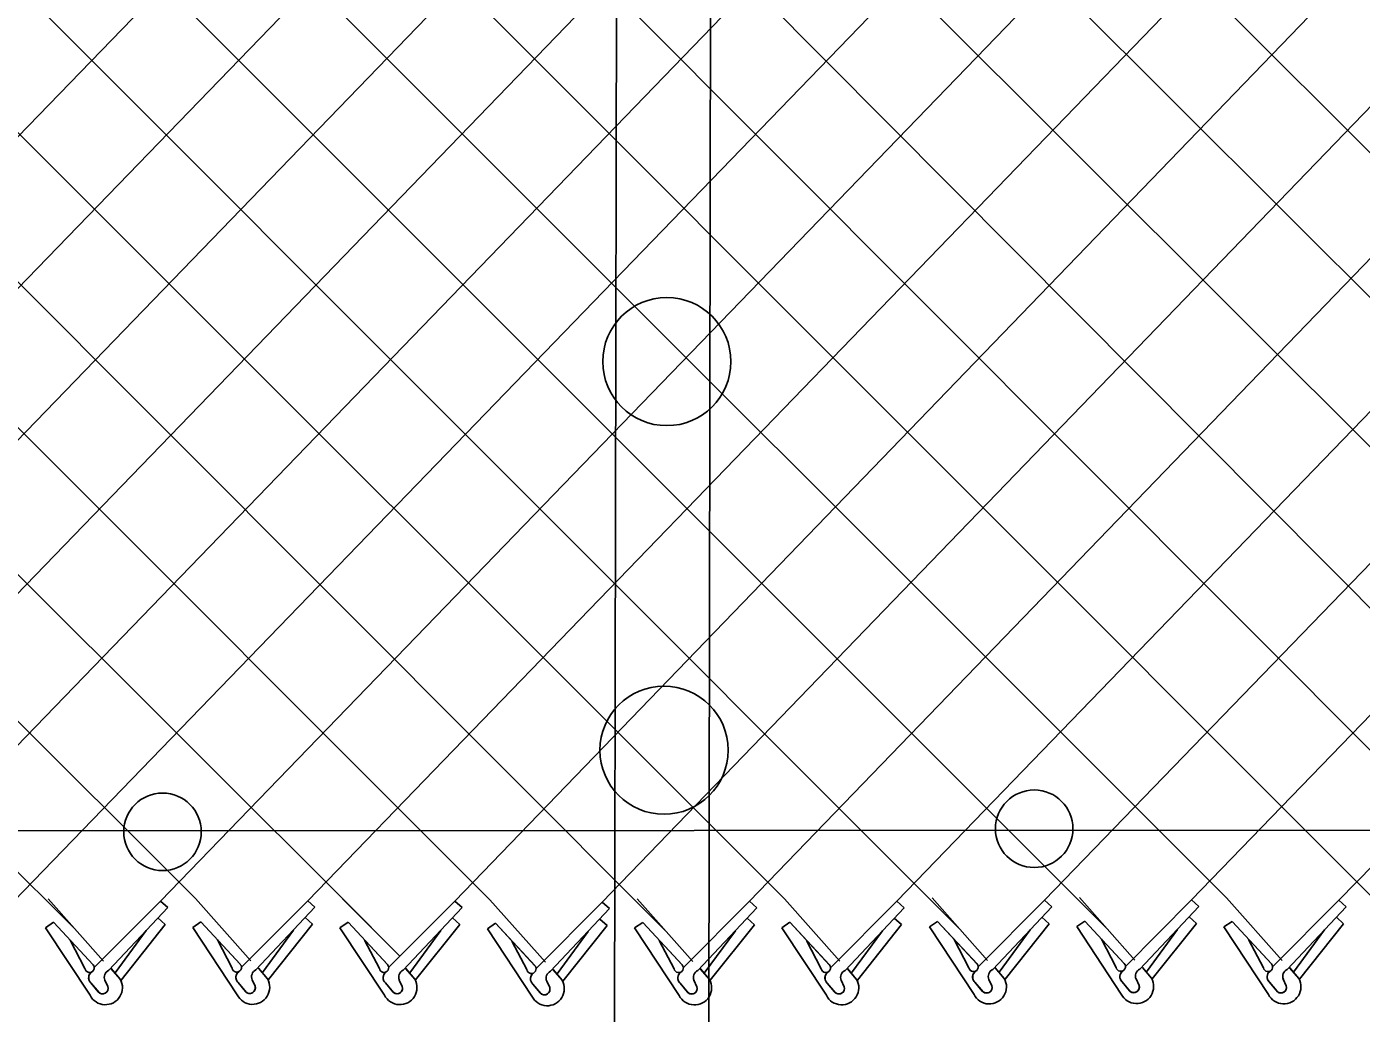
# Model space of a CAD drawing. Extents: x 0 to 2.85, y -0.1 to 1.83.
# Drawn here: x 2.2325 to 2.3055, y 0.8083 to 0.8623 of the extents above; entities that cross this region are included whole.
import ezdxf

# ---------------------------------------------------------------- set-up
doc = ezdxf.new("R2010")
doc.units = 0
doc.layers.add('sb_Chainlink Fence', color=7, linetype='Continuous')
doc.layers.add('sb_Existing Structural Steel', color=7, linetype='Continuous')

msp = doc.modelspace()

# ---------------------------------------------------------------- linework, layer by layer
at = {"layer": 'sb_Chainlink Fence'}
for p, q in [((2.3043093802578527, 0.814496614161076), (2.412688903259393, 0.9257760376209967)), ((2.2640139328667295, 0.8143946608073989), (2.3694650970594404, 0.9236137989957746)), ((2.296255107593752, 0.814513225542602), (2.4018056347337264, 0.9237433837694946)), ((2.1915348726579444, 0.8144504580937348), (2.2969347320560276, 0.9232487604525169)), ((2.1995883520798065, 0.814470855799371), (2.3049888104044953, 0.9233071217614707)), ((2.2076426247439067, 0.8144542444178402), (2.3130508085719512, 0.9234084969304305)), ((2.2157050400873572, 0.8143946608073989), (2.321107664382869, 0.92340550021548)), ((2.2237617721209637, 0.8144394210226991), (2.3291604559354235, 0.9234415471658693)), ((2.2318146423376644, 0.8144451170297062), (2.3372386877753, 0.9234357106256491)), ((2.2398437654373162, 0.8144504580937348), (2.3452921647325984, 0.9234570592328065)), ((2.2478972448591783, 0.814470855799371), (2.353346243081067, 0.923515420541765)), ((2.2559515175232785, 0.8144542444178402), (2.3607090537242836, 0.9229716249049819)), ((2.198740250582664, 0.9221702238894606), (2.3062277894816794, 0.8145640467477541)), ((2.2067971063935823, 0.92216722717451), (2.315802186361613, 0.8128999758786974)), ((2.214849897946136, 0.9222032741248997), (2.3241291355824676, 0.812240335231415)), ((2.223030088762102, 0.9222171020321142), (2.3323134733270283, 0.8130034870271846)), ((2.2310835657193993, 0.9222384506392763), (2.3388500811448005, 0.8146957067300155)), ((2.239137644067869, 0.9222968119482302), (2.3484301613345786, 0.8129272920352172)), ((2.1257964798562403, 0.9216457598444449), (2.235217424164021, 0.8128686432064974)), ((2.134266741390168, 0.9218021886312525), (2.2417532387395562, 0.8145978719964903)), ((2.1423208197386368, 0.9218605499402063), (2.2513862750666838, 0.8130004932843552)), ((2.150382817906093, 0.921961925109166), (2.2578699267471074, 0.8145216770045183)), ((2.158439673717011, 0.9219589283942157), (2.267444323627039, 0.8128576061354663)), ((2.1664924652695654, 0.9219949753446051), (2.273979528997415, 0.8145721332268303)), ((2.174570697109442, 0.9219891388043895), (2.2835752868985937, 0.8129110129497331)), ((2.18262417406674, 0.9220104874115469), (2.291628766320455, 0.8129314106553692)), ((2.1906782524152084, 0.9220688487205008), (2.2981653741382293, 0.8146236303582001)), ((2.272070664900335, 0.8144394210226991), (2.3638174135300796, 0.9094604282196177)), ((2.2801235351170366, 0.8144451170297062), (2.364093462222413, 0.9013133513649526)), ((2.2882016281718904, 0.814492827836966), (2.3681451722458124, 0.8971950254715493)), ((2.233699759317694, 0.8145774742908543), (2.236735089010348, 0.8111598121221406)), ((2.2362164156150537, 0.8108076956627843), (2.2398437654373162, 0.8144504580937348)), ((2.237014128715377, 0.810665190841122), (2.2402395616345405, 0.8140918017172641)), ((2.2402395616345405, 0.8140918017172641), (2.2398437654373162, 0.8144504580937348)), ((2.2417532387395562, 0.8145978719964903), (2.24478856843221, 0.8111802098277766)), ((2.2442698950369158, 0.8108280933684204), (2.2478972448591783, 0.814470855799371)), ((2.2450676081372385, 0.8106855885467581), (2.2482930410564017, 0.8141121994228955)), ((2.2482930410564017, 0.8141121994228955), (2.2478972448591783, 0.814470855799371)), ((2.2498075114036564, 0.8145812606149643), (2.252965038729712, 0.8114197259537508)), ((2.252324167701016, 0.8108114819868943), (2.2559515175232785, 0.8144542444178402)), ((2.253121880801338, 0.810668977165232), (2.2563473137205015, 0.8140955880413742)), ((2.2563473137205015, 0.8140955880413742), (2.2559515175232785, 0.8144542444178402)), ((2.2578699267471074, 0.8145216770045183), (2.26090525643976, 0.8111040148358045)), ((2.260386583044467, 0.8107518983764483), (2.2640139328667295, 0.8143946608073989)), ((2.2644097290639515, 0.8140360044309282), (2.2640139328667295, 0.8143946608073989)), ((2.2659266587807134, 0.8145664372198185), (2.2689619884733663, 0.8111487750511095)), ((2.2684433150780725, 0.8107966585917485), (2.272070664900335, 0.8144394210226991)), ((2.2692410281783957, 0.8106541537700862), (2.2724664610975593, 0.8140807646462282)), ((2.2724664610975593, 0.8140807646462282), (2.272070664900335, 0.8144394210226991)), ((2.273979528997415, 0.8145721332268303), (2.277014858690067, 0.8111544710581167)), ((2.2764961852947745, 0.8108023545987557), (2.2801235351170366, 0.8144451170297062)), ((2.277293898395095, 0.8106598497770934), (2.2805193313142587, 0.8140864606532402)), ((2.2805193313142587, 0.8140864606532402), (2.2801235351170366, 0.8144451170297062)), ((2.2820576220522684, 0.81461984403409), (2.285092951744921, 0.8112021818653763)), ((2.284574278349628, 0.8108500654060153), (2.2882016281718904, 0.814492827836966)), ((2.2853719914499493, 0.8107075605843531), (2.288597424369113, 0.8141341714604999)), ((2.288597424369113, 0.8141341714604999), (2.2882016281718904, 0.814492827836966)), ((2.2901111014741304, 0.8146402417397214), (2.2931464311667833, 0.8112225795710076)), ((2.292627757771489, 0.8108704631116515), (2.296255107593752, 0.814513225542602)), ((2.2934254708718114, 0.8107279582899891), (2.296650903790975, 0.8141545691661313)), ((2.296650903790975, 0.8141545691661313), (2.296255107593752, 0.814513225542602)), ((2.2981653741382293, 0.8146236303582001), (2.301200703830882, 0.8112059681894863)), ((2.30068203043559, 0.8108538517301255), (2.3043093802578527, 0.814496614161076)), ((2.3014797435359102, 0.8107113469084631), (2.3047051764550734, 0.8141379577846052)), ((2.3047051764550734, 0.8141379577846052), (2.3043093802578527, 0.814496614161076)), ((2.240105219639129, 0.8131658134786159), (2.2397094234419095, 0.8135244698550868)), ((2.248158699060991, 0.813186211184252), (2.247762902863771, 0.8135448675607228)), ((2.2562129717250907, 0.813169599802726), (2.2558171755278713, 0.8135282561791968)), ((2.261184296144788, 0.810609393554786), (2.2644097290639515, 0.8140360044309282)), ((2.264275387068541, 0.8131100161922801), (2.263879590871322, 0.8134686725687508)), ((2.2723321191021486, 0.8131547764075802), (2.271936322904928, 0.8135134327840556)), ((2.280384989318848, 0.8131604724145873), (2.279989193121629, 0.8135191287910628)), ((2.2819135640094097, 0.8130322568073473), (2.2823595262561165, 0.8133369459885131)), ((2.2823595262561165, 0.8133369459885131), (2.2845155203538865, 0.8110133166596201)), ((2.2823595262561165, 0.8133369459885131), (2.284529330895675, 0.810999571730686)), ((2.288463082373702, 0.8132081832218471), (2.2880672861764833, 0.8135668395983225)), ((2.2899670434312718, 0.8130526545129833), (2.2904130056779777, 0.8133573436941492)), ((2.2904130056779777, 0.8133573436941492), (2.2925689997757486, 0.8110337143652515)), ((2.2904130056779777, 0.8133573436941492), (2.292582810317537, 0.8110199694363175)), ((2.2965165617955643, 0.8132285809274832), (2.2961207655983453, 0.8135872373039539)), ((2.29802131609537, 0.8130360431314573), (2.298467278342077, 0.8133407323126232)), ((2.298467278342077, 0.8133407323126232), (2.3006232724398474, 0.8110171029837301)), ((2.298467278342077, 0.8133407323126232), (2.3006370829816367, 0.8110033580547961)), ((2.304570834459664, 0.8132119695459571), (2.304175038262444, 0.8135706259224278)), ((2.2335557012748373, 0.8129898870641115), (2.234001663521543, 0.8132945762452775)), ((2.2359921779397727, 0.809300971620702), (2.2335557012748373, 0.8129898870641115)), ((2.234001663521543, 0.8132945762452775), (2.2361576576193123, 0.8109709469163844)), ((2.234001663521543, 0.8132945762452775), (2.2361714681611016, 0.8109572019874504)), ((2.2390662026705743, 0.8128337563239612), (2.2373691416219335, 0.8105237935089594)), ((2.240105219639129, 0.8131658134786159), (2.237692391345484, 0.8101310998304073)), ((2.2416091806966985, 0.8130102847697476), (2.2420551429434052, 0.8133149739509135)), ((2.2440456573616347, 0.809321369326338), (2.2416091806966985, 0.8130102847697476)), ((2.2420551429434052, 0.8133149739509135), (2.2442111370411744, 0.8109913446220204)), ((2.2420551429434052, 0.8133149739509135), (2.2442249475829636, 0.8109775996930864)), ((2.2471196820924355, 0.8128541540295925), (2.2454226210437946, 0.8105441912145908)), ((2.248158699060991, 0.813186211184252), (2.2457458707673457, 0.8101514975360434)), ((2.249663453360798, 0.8129936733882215), (2.250109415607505, 0.8132983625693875)), ((2.2520999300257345, 0.809304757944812), (2.249663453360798, 0.8129936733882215)), ((2.250109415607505, 0.8132983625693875), (2.2522654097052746, 0.8109747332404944)), ((2.250109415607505, 0.8132983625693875), (2.2522792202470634, 0.8109609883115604)), ((2.2551739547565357, 0.8128375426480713), (2.2534768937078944, 0.8105275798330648)), ((2.2562129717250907, 0.813169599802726), (2.253800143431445, 0.8101348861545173)), ((2.2577258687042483, 0.8129340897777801), (2.258171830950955, 0.8132387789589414)), ((2.2601623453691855, 0.8092451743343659), (2.2577258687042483, 0.8129340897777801)), ((2.258171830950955, 0.8132387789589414), (2.2603278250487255, 0.8109151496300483)), ((2.258171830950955, 0.8132387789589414), (2.2603416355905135, 0.8109014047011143)), ((2.2632363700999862, 0.8127779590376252), (2.2615393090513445, 0.8104679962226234)), ((2.264275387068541, 0.8131100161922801), (2.261862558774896, 0.8100753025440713)), ((2.265782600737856, 0.8129788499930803), (2.2662285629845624, 0.8132835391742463)), ((2.268219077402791, 0.8092899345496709), (2.265782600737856, 0.8129788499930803)), ((2.2662285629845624, 0.8132835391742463), (2.2683845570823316, 0.8109599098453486)), ((2.2662285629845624, 0.8132835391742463), (2.268398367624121, 0.8109461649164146)), ((2.2712931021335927, 0.8128227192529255), (2.2695960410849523, 0.8105127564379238)), ((2.2723321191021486, 0.8131547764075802), (2.2699192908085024, 0.8101200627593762)), ((2.2738354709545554, 0.8129845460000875), (2.274281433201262, 0.8132892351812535)), ((2.2762719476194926, 0.8092956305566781), (2.2738354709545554, 0.8129845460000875)), ((2.274281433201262, 0.8132892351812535), (2.276437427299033, 0.8109656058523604)), ((2.274281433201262, 0.8132892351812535), (2.2764512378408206, 0.8109518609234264)), ((2.2793459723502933, 0.8128284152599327), (2.2776489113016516, 0.8105184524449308)), ((2.280384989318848, 0.8131604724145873), (2.277972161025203, 0.8101257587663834)), ((2.284350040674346, 0.8093433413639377), (2.2819135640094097, 0.8130322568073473)), ((2.2874240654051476, 0.8128761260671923), (2.285727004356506, 0.8105661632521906)), ((2.288463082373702, 0.8132081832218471), (2.2860502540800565, 0.8101734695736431)), ((2.292403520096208, 0.809363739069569), (2.2899670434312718, 0.8130526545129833)), ((2.2954775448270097, 0.8128965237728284), (2.293780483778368, 0.8105865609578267)), ((2.2965165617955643, 0.8132285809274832), (2.2941037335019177, 0.8101938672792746)), ((2.3004577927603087, 0.8093471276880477), (2.29802131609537, 0.8130360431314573)), ((2.3035318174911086, 0.8128799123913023), (2.3018347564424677, 0.8105699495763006)), ((2.304570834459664, 0.8132119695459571), (2.302158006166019, 0.8101772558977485)), ((2.2357148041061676, 0.8107564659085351), (2.234903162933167, 0.8123080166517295)), ((2.2437682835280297, 0.8107768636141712), (2.242956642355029, 0.8123284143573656)), ((2.2518225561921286, 0.8107602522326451), (2.2510109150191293, 0.8123118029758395)), ((2.2598849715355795, 0.8107006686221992), (2.2590733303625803, 0.8122522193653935)), ((2.267941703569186, 0.8107454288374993), (2.267130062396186, 0.8122969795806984)), ((2.2759945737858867, 0.8107511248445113), (2.2751829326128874, 0.8123026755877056)), ((2.2840726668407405, 0.810798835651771), (2.2832610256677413, 0.8123503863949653)), ((2.2921261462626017, 0.8108192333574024), (2.2913145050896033, 0.8123707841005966)), ((2.3001804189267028, 0.810802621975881), (2.299368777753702, 0.8123541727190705)), ((2.237149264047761, 0.8107607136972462), (2.2376444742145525, 0.8101744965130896)), ((2.2371558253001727, 0.8107517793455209), (2.2376469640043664, 0.8101724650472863)), ((2.2452027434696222, 0.8107811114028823), (2.2456979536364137, 0.8101948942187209)), ((2.2452093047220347, 0.8107721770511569), (2.2457004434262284, 0.8101928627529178)), ((2.2532570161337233, 0.8107645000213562), (2.2537522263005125, 0.8101782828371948)), ((2.2532635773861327, 0.8107555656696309), (2.253754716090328, 0.8101762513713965)), ((2.261319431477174, 0.8107049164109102), (2.261814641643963, 0.8101186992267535)), ((2.2613259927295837, 0.8106959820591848), (2.2618171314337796, 0.8101166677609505)), ((2.2693761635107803, 0.8107496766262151), (2.269871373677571, 0.8101634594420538)), ((2.269382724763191, 0.8107407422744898), (2.2698738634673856, 0.8101614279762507)), ((2.277429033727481, 0.8107553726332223), (2.277924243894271, 0.8101691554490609)), ((2.277435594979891, 0.810746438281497), (2.277926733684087, 0.8101671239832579)), ((2.2855071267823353, 0.810803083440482), (2.2860023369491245, 0.8102168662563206)), ((2.2855136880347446, 0.8107941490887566), (2.2860048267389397, 0.8102148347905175)), ((2.2935606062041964, 0.8108234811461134), (2.2940558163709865, 0.8102372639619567)), ((2.2935671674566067, 0.8108145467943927), (2.2940583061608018, 0.8102352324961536)), ((2.3016148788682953, 0.8108068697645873), (2.3021100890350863, 0.8102206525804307)), ((2.301621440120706, 0.810797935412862), (2.3021125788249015, 0.8102186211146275)), ((2.236443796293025, 0.8094859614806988), (2.2360397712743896, 0.8099697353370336)), ((2.2360397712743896, 0.8099697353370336), (2.2364848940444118, 0.8094426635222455)), ((2.236965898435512, 0.8097714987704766), (2.236802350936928, 0.8101258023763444)), ((2.2368029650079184, 0.8101132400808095), (2.2369655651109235, 0.8097795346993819)), ((2.2376444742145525, 0.8101744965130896), (2.2376808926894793, 0.8101064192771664)), ((2.2376808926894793, 0.8101064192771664), (2.2377119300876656, 0.810033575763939)), ((2.244497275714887, 0.8095063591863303), (2.2440932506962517, 0.8099901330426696)), ((2.2440932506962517, 0.8099901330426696), (2.244538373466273, 0.8094630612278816)), ((2.245019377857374, 0.809791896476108), (2.2448558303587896, 0.8101462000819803)), ((2.2448564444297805, 0.8101336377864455), (2.245019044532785, 0.8097999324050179)), ((2.2456979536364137, 0.8101948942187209), (2.2457343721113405, 0.8101268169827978)), ((2.2457343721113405, 0.8101268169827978), (2.2457654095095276, 0.8100539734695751)), ((2.252551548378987, 0.809489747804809), (2.2521475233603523, 0.8099735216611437)), ((2.2521475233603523, 0.8099735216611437), (2.2525926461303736, 0.8094464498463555)), ((2.2530736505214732, 0.8097752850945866), (2.252910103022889, 0.8101295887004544)), ((2.2529107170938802, 0.8101170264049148), (2.2530733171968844, 0.8097833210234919)), ((2.2537522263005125, 0.8101782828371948), (2.2537886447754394, 0.8101102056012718)), ((2.2537886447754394, 0.8101102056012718), (2.2538196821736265, 0.810037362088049)), ((2.2606139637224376, 0.8094301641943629), (2.2602099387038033, 0.8099139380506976)), ((2.2602099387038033, 0.8099139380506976), (2.2606550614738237, 0.8093868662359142)), ((2.261136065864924, 0.8097157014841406), (2.2609725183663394, 0.8100700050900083)), ((2.260973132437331, 0.8100574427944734), (2.2611357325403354, 0.8097237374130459)), ((2.261814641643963, 0.8101186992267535), (2.2618510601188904, 0.8100506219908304)), ((2.2618510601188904, 0.8100506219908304), (2.2618820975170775, 0.809977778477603)), ((2.2686706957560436, 0.8094749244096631), (2.268266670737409, 0.8099586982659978)), ((2.268266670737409, 0.8099586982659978), (2.26871179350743, 0.8094316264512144)), ((2.2691927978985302, 0.8097604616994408), (2.269029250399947, 0.8101147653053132)), ((2.2690298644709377, 0.8101022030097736), (2.2691924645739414, 0.8097684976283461)), ((2.269871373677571, 0.8101634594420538), (2.2699077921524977, 0.8100953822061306)), ((2.2699077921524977, 0.8100953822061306), (2.269938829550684, 0.8100225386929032)), ((2.2767235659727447, 0.809480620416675), (2.2763195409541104, 0.8099643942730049)), ((2.2763195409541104, 0.8099643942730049), (2.276764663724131, 0.8094373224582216)), ((2.277245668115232, 0.8097661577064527), (2.2770821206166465, 0.8101204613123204)), ((2.277082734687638, 0.8101078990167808), (2.2772453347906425, 0.809774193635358)), ((2.277924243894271, 0.8101691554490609), (2.277960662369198, 0.8101010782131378)), ((2.277960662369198, 0.8101010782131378), (2.2779916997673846, 0.8100282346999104)), ((2.284801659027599, 0.8095283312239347), (2.284397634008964, 0.8100121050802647)), ((2.284397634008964, 0.8100121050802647), (2.284842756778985, 0.8094850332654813)), ((2.285323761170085, 0.8098138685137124), (2.285160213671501, 0.81016817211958)), ((2.285160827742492, 0.8101556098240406), (2.285323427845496, 0.8098219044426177)), ((2.2860023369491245, 0.8102168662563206), (2.2860387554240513, 0.8101487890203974)), ((2.2860387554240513, 0.8101487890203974), (2.286069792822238, 0.8100759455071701)), ((2.292855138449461, 0.809548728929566), (2.292451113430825, 0.8100325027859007)), ((2.292451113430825, 0.8100325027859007), (2.292896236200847, 0.8095054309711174)), ((2.2933772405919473, 0.8098342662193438), (2.293213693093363, 0.8101885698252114)), ((2.2932143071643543, 0.8101760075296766), (2.293376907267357, 0.809842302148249)), ((2.2940558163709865, 0.8102372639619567), (2.2940922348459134, 0.8101691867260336)), ((2.2940922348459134, 0.8101691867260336), (2.2941232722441, 0.8100963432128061)), ((2.300909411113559, 0.80953211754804), (2.3005053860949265, 0.8100158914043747)), ((2.3005053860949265, 0.8100158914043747), (2.3009505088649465, 0.8094888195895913)), ((2.3014315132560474, 0.8098176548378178), (2.301267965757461, 0.8101719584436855)), ((2.3012685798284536, 0.8101593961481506), (2.301431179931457, 0.8098256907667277)), ((2.3021100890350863, 0.8102206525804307), (2.3021465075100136, 0.8101525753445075)), ((2.3021465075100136, 0.8101525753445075), (2.302177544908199, 0.8100797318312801))]:
    msp.add_line(p, q, dxfattribs=at)
for centre, radius, start, end in [((2.2359667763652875, 0.8108005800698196), 0.00025580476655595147, 189.9304409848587, 40.97853800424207), ((2.2362992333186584, 0.8102530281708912), 0.0003843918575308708, 126.9947472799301, 219.79833989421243), ((2.236309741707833, 0.8102525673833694), 0.0003909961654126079, 127.7656421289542, 226.33281459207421), ((2.237190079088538, 0.8102851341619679), 0.00041880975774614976, 114.84216649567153, 203.51671506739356), ((2.2440202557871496, 0.8108209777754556), 0.00025580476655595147, 189.9304409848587, 40.97853800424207), ((2.2443527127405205, 0.8102734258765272), 0.0003843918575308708, 126.9947472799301, 219.79833989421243), ((2.244363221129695, 0.8102729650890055), 0.0003909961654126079, 127.7656421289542, 226.33281459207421), ((2.245243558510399, 0.8103055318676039), 0.00041880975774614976, 114.84216649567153, 203.51671506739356), ((2.2520745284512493, 0.8108043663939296), 0.00025580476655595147, 189.9304409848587, 40.97853800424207), ((2.2524069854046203, 0.8102568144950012), 0.0003843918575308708, 126.9947472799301, 219.79833989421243), ((2.2524174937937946, 0.8102563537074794), 0.0003909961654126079, 127.7656421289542, 226.33281459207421), ((2.2532978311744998, 0.8102889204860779), 0.00041880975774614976, 114.84216649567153, 203.51671506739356), ((2.2601369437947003, 0.8107447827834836), 0.00025580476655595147, 189.9304409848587, 40.97853800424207), ((2.2604694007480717, 0.8101972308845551), 0.0003843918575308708, 126.9947472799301, 219.79833989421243), ((2.2604799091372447, 0.8101967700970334), 0.0003909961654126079, 127.7656421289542, 226.33281459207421), ((2.26136024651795, 0.8102293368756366), 0.00041880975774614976, 114.84216649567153, 203.51671506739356), ((2.268193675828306, 0.8107895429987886), 0.00025580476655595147, 189.9304409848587, 40.97853800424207), ((2.2685261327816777, 0.8102419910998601), 0.0003843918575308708, 126.9947472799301, 219.79833989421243), ((2.268536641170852, 0.8102415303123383), 0.0003909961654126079, 127.7656421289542, 226.33281459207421), ((2.2694169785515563, 0.8102740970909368), 0.00041880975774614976, 114.84216649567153, 203.51671506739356), ((2.2762465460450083, 0.8107952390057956), 0.00025580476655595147, 189.9304409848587, 40.97853800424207), ((2.2765790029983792, 0.8102476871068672), 0.0003843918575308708, 126.9947472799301, 219.79833989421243), ((2.276589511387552, 0.8102472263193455), 0.0003909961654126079, 127.7656421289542, 226.33281459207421), ((2.277469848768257, 0.810279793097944), 0.00041880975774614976, 114.84216649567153, 203.51671506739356), ((2.284324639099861, 0.8108429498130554), 0.00025580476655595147, 189.9304409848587, 40.97853800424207), ((2.2846570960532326, 0.810295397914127), 0.0003843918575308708, 126.9947472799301, 219.79833989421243), ((2.284667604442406, 0.8102949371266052), 0.0003909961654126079, 127.7656421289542, 226.33281459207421), ((2.2855479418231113, 0.8103275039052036), 0.00041880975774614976, 114.84216649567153, 203.51671506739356), ((2.292378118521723, 0.8108633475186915), 0.00025580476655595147, 189.9304409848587, 40.97853800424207), ((2.292710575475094, 0.8103157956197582), 0.0003843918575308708, 126.9947472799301, 219.79833989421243), ((2.2927210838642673, 0.8103153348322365), 0.0003909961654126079, 127.7656421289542, 226.33281459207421), ((2.2936014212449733, 0.8103479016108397), 0.00041880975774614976, 114.84216649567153, 203.51671506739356), ((2.300432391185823, 0.8108467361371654), 0.00025580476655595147, 189.9304409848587, 40.97853800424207), ((2.300764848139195, 0.8102991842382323), 0.0003843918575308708, 126.9947472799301, 219.79833989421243), ((2.3007753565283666, 0.8102987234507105), 0.0003909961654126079, 127.7656421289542, 226.33281459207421), ((2.3016556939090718, 0.8103312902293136), 0.00041880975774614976, 114.84216649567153, 203.51671506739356), ((2.2368306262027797, 0.8097157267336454), 0.0009354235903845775, 206.32021657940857, 29.22686940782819), ((2.2366766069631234, 0.8096803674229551), 0.00030330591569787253, 219.86319118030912, 17.48524419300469), ((2.236677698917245, 0.8096789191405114), 0.00030494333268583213, 230.78260140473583, 19.265642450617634), ((2.244884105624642, 0.8097361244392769), 0.0009354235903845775, 206.32021657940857, 29.22686940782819), ((2.2447300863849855, 0.8097007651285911), 0.00030330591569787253, 219.86319118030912, 17.48524419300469), ((2.2447311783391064, 0.8096993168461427), 0.00030494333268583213, 230.78260140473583, 19.265642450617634), ((2.252938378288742, 0.8097195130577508), 0.0009354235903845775, 206.32021657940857, 29.22686940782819), ((2.2527843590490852, 0.8096841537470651), 0.00030330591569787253, 219.86319118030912, 17.48524419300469), ((2.2527854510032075, 0.8096827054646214), 0.00030494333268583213, 230.78260140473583, 19.265642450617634), ((2.2610007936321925, 0.8096599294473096), 0.0009354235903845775, 206.32021657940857, 29.22686940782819), ((2.2608467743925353, 0.8096245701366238), 0.00030330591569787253, 219.86319118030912, 17.48524419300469), ((2.2608478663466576, 0.8096231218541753), 0.00030494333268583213, 230.78260140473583, 19.265642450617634), ((2.269057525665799, 0.8097046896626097), 0.0009354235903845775, 206.32021657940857, 29.22686940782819), ((2.2689035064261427, 0.809669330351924), 0.00030330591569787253, 219.86319118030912, 17.48524419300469), ((2.268904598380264, 0.8096678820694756), 0.00030494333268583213, 230.78260140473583, 19.265642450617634), ((2.2771103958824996, 0.809710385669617), 0.0009354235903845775, 206.32021657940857, 29.22686940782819), ((2.276956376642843, 0.8096750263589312), 0.00030330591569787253, 219.86319118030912, 17.48524419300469), ((2.276957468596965, 0.8096735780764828), 0.00030494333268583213, 230.78260140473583, 19.265642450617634), ((2.285188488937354, 0.8097580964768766), 0.0009354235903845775, 206.32021657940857, 29.22686940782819), ((2.285034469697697, 0.8097227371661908), 0.00030330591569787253, 219.86319118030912, 17.48524419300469), ((2.2850355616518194, 0.8097212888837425), 0.00030494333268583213, 230.78260140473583, 19.265642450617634), ((2.293241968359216, 0.8097784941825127), 0.0009354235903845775, 206.32021657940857, 29.22686940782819), ((2.2930879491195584, 0.8097431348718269), 0.00030330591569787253, 219.86319118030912, 17.48524419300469), ((2.2930890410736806, 0.8097416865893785), 0.00030494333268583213, 230.78260140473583, 19.265642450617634), ((2.3012962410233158, 0.8097618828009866), 0.0009354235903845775, 206.32021657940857, 29.22686940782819), ((2.3011422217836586, 0.8097265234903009), 0.00030330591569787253, 219.86319118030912, 17.48524419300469), ((2.3011433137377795, 0.8097250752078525), 0.00030494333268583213, 230.78260140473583, 19.265642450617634)]:
    msp.add_arc(centre, radius, start, end, dxfattribs=at)
at = {"layer": 'sb_Existing Structural Steel'}
for p, q in [((2.264688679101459, 0.8075347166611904), (2.2648827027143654, 0.9178714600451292)), ((2.269837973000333, 0.807634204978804), (2.270019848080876, 0.917607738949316)), ((1.0977552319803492, 0.8177376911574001), (2.4494196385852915, 0.8184027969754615))]:
    msp.add_line(p, q, dxfattribs=at)
for centre, radius in [((2.2675458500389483, 0.8439606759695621), 0.0035044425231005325), ((2.2673919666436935, 0.8227038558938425), 0.00350444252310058), ((2.23995729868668, 0.8182394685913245), 0.0021204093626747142), ((2.287641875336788, 0.8184067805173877), 0.0021204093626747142)]:
    msp.add_circle(centre, radius, dxfattribs=at)

doc.saveas('drawing.dxf')
